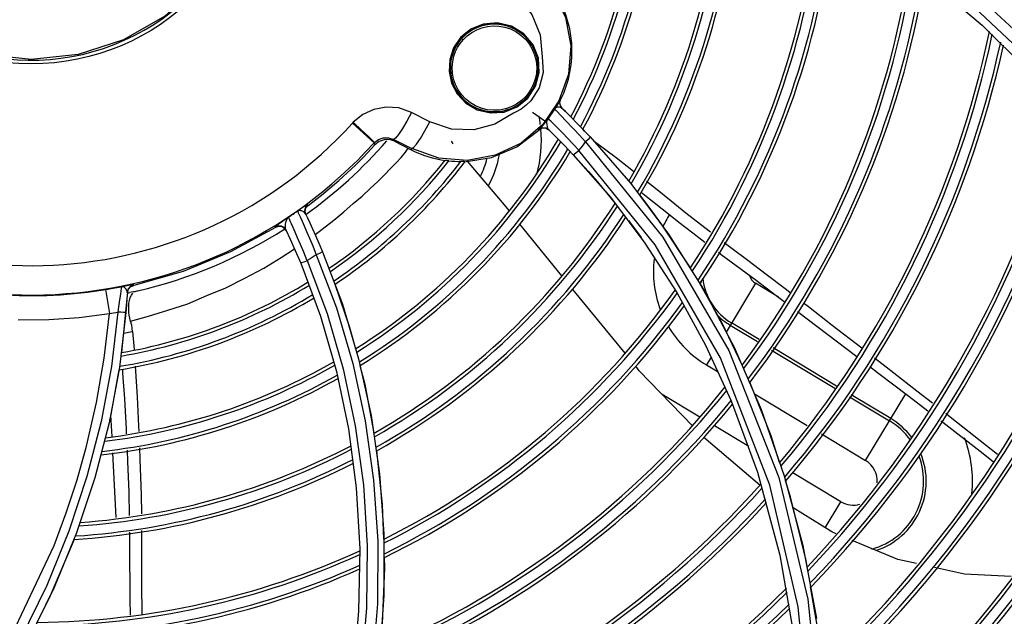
# Model space of a CAD drawing. Extents: x 40.7 to 137.4, y -250.8 to -221.5.
# Tile 309 of 320: x 123.112 to 123.2587, y -233.1363 to -233.0474. Entities that reach past the tile are written whole.
import ezdxf

# ---------------------------------------------------------------- set-up
doc = ezdxf.new("R2010")
doc.units = 0
doc.header["$MEASUREMENT"] = 0
doc.layers.get('0').update_dxf_attribs({"linetype": 'CONTINUOUS'})

msp = doc.modelspace()

# ---------------------------------------------------------------- linework, layer by layer
at = {"color": 155}
for p, q in [((123.2464527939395, -233.0406251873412), (123.2554600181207, -233.0481606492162)), ((123.2547381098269, -233.0437867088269), (123.2621563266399, -233.050683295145)), ((123.2554600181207, -233.0481606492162), (123.2642970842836, -233.0570095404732)), ((123.1894320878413, -233.0575111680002), (123.1881673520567, -233.0594649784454)), ((123.1872655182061, -233.0592781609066), (123.1875890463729, -233.058943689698)), ((123.1923651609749, -233.0594885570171), (123.1899571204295, -233.062988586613)), ((123.1925040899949, -233.0597810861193), (123.1926149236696, -233.0593381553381)), ((123.192583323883, -233.0602320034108), (123.1925040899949, -233.0597810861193)), ((123.1926158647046, -233.0593362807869), (123.1925631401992, -233.0592869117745)), ((123.1928402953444, -233.0606123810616), (123.192583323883, -233.0602320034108)), ((123.1704038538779, -233.0611973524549), (123.1697098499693, -233.0624898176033)), ((123.1731152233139, -233.0625854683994), (123.1704038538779, -233.0611973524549)), ((123.1884351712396, -233.0611765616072), (123.1902577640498, -233.0624666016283)), ((123.1919002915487, -233.0608799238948), (123.1927848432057, -233.0618229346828)), ((123.1927848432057, -233.0618229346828), (123.1932830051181, -233.062348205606)), ((123.1927887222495, -233.0605627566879), (123.1939209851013, -233.0616655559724)), ((123.1939209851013, -233.0616655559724), (123.195346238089, -233.0630964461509)), ((123.164810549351, -233.0657333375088), (123.1615745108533, -233.0628013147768)), ((123.1697098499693, -233.0624898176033), (123.1690579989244, -233.0635995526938)), ((123.1723940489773, -233.0639232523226), (123.1731152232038, -233.0625854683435)), ((123.1923249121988, -233.0636851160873), (123.191437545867, -233.0627837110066)), ((123.195346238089, -233.0630964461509), (123.1970038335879, -233.0648232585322)), ((123.1717104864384, -233.0650726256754), (123.1723940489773, -233.0639232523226)), ((123.189363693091, -233.06383437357), (123.1893199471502, -233.0637915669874)), ((123.1898520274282, -233.0635566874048), (123.189363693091, -233.06383437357)), ((123.1904114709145, -233.0635560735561), (123.1898520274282, -233.0635566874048)), ((123.190359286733, -233.0635110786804), (123.1908560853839, -233.0637893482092)), ((123.1909006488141, -233.0638328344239), (123.1904114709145, -233.0635560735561)), ((123.1954275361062, -233.0646061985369), (123.1963409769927, -233.0655861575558)), ((123.1961945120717, -233.0639714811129), (123.1959390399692, -233.0637084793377)), ((123.197003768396, -233.0648232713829), (123.2030733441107, -233.0717914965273)), ((123.1648105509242, -233.065733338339), (123.1648574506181, -233.0656829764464)), ((123.1649497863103, -233.0660216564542), (123.1648105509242, -233.065733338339)), ((123.1677358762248, -233.065215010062), (123.1704256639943, -233.0665920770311)), ((123.1678641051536, -233.0654890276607), (123.1677358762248, -233.065215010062)), ((123.1678641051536, -233.0654890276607), (123.1703440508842, -233.06675229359)), ((123.1711299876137, -233.0659316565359), (123.1717104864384, -233.0650726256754)), ((123.1762963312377, -233.0654667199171), (123.1765493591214, -233.0658742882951)), ((123.1931197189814, -233.0660593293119), (123.1945052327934, -233.0675128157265)), ((123.1694952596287, -233.06712635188), (123.1699098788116, -233.0665311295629)), ((123.1703440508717, -233.0667522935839), (123.1704256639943, -233.0665920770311)), ((123.1945052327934, -233.0675128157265), (123.2000239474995, -233.0738449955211)), ((123.2067039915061, -233.0809500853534), (123.195349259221, -233.0668732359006)), ((123.2030733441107, -233.0717914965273), (123.2087012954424, -233.0793489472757)), ((123.1994759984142, -233.0731740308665), (123.2007490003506, -233.0747546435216)), ((123.2046184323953, -233.0730929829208), (123.2056138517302, -233.0738718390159)), ((123.1546436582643, -233.0754408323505), (123.1549678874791, -233.0750572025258)), ((123.1549678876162, -233.0750572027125), (123.1549115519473, -233.0749412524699)), ((123.2056138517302, -233.0738718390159), (123.2086781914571, -233.0763096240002)), ((123.1544110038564, -233.0752401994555), (123.1538118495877, -233.0756352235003)), ((123.1545240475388, -233.0759271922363), (123.1546436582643, -233.0754408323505)), ((123.1546334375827, -233.0764179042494), (123.1545240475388, -233.0759271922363)), ((123.1545774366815, -233.0763021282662), (123.1548757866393, -233.0769229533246)), ((123.1538371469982, -233.0768814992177), (123.1540723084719, -233.0774176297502)), ((123.1927952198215, -233.0855705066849), (123.1865531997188, -233.0778369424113)), ((123.2027272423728, -233.0773095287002), (123.2045964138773, -233.0798682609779)), ((123.2119577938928, -233.0843791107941), (123.2075606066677, -233.0777167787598)), ((123.1501405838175, -233.0783339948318), (123.1500909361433, -233.0782296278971)), ((123.1505740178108, -233.078179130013), (123.1501405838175, -233.0783339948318)), ((123.1510301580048, -233.0782146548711), (123.1505740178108, -233.078179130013)), ((123.1514323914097, -233.0784329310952), (123.1510301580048, -233.0782146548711)), ((123.1517122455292, -233.0787988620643), (123.1514323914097, -233.0784329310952)), ((123.2164510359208, -233.0977981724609), (123.2067039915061, -233.0809500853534)), ((123.1571403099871, -233.0819839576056), (123.1600856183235, -233.089802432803)), ((123.1538762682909, -233.0836724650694), (123.1568167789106, -233.0915778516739)), ((123.1289856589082, -233.0869973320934), (123.1289910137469, -233.0868884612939)), ((123.221641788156, -233.0866669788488), (123.217267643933, -233.0939467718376)), ((123.2250857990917, -233.0887363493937), (123.2216417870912, -233.0866669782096)), ((123.124782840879, -233.0876079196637), (123.1253645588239, -233.0911713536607)), ((123.1280023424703, -233.0870302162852), (123.1271572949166, -233.0871776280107)), ((123.1280426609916, -233.0880090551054), (123.1278890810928, -233.0875637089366)), ((123.1280426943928, -233.0880090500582), (123.1279838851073, -233.0889618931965)), ((123.1280427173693, -233.0880090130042), (123.1280098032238, -233.0885594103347)), ((123.1280364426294, -233.0881177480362), (123.1281772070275, -233.0876153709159)), ((123.1281772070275, -233.0876153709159), (123.1285133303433, -233.0872186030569)), ((123.1285133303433, -233.0872186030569), (123.1289853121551, -233.0869974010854)), ((123.1286559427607, -233.0884482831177), (123.1288772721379, -233.0881451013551)), ((123.2099284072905, -233.0880516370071), (123.2142188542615, -233.0958733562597)), ((123.1279838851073, -233.0889618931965), (123.1271522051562, -233.0970040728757)), ((123.1280098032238, -233.0885594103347), (123.1279892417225, -233.0888787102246)), ((123.1282445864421, -233.0901022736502), (123.1282837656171, -233.0896504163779)), ((123.1282837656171, -233.0896504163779), (123.1283634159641, -233.0892153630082)), ((123.1600856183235, -233.089802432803), (123.1625026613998, -233.0979498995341)), ((123.126614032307, -233.0909551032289), (123.12566035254, -233.0990985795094)), ((123.127827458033, -233.0910416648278), (123.1268587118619, -233.0992285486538)), ((123.1282423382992, -233.0905585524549), (123.1282445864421, -233.0901022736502)), ((123.2279161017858, -233.0908805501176), (123.2367555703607, -233.0976071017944)), ((123.1568167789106, -233.0915778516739), (123.1591988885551, -233.0998214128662)), ((123.2221851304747, -233.0950501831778), (123.2180849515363, -233.0925865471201)), ((123.1288310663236, -233.0938610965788), (123.1290343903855, -233.0965603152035)), ((123.2178877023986, -233.0929148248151), (123.2219745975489, -233.0953704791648)), ((123.2330907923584, -233.0928956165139), (123.2374913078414, -233.0963047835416)), ((123.2142188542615, -233.0958733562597), (123.2180339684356, -233.1041825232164)), ((123.2184692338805, -233.096214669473), (123.222519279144, -233.1055083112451)), ((123.2240578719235, -233.0966222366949), (123.2335022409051, -233.1022969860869)), ((123.2337313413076, -233.1019878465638), (123.2242717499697, -233.0963039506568)), ((123.1625026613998, -233.0979498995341), (123.1643581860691, -233.1063846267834)), ((123.2150264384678, -233.0976767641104), (123.2143308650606, -233.098834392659)), ((123.2238108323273, -233.1167671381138), (123.2164510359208, -233.0977981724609)), ((123.12566035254, -233.0990985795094), (123.1241338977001, -233.1072925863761)), ((123.1268587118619, -233.0992285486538), (123.1253133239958, -233.1074677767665)), ((123.1273033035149, -233.0995352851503), (123.1273426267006, -233.1000887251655)), ((123.1591988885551, -233.0998214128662), (123.160989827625, -233.1083685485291)), ((123.2043436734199, -233.0997085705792), (123.2038046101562, -233.0990501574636)), ((123.2122594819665, -233.1079155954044), (123.2043436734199, -233.0997085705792)), ((123.2143310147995, -233.0988344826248), (123.2160793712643, -233.0998850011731)), ((123.2133789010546, -233.1066263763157), (123.2077591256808, -233.1032496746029)), ((123.2180339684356, -233.1041825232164), (123.2219463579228, -233.1148338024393)), ((123.2214838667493, -233.1031323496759), (123.2293710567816, -233.1078714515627)), ((123.235674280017, -233.1036020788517), (123.2416316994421, -233.1071816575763)), ((123.2418289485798, -233.1068533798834), (123.2359068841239, -233.1032950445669)), ((123.2380748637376, -233.1131012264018), (123.2440459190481, -233.1031637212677)), ((123.222519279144, -233.1055083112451), (123.2259484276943, -233.1153607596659)), ((123.1241338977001, -233.1072925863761), (123.1220259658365, -233.1154913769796)), ((123.1253133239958, -233.1074677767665), (123.1231852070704, -233.1157029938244)), ((123.1255452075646, -233.1063302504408), (123.1257129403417, -233.1095243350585)), ((123.2206436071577, -233.1109914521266), (123.2155293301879, -233.1079184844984)), ((123.2223176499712, -233.1167832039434), (123.2139777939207, -233.1096740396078)), ((123.2314799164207, -233.1091385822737), (123.2380749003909, -233.1131012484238)), ((123.1258404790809, -233.1119530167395), (123.1263460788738, -233.1215810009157)), ((123.1220259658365, -233.1154913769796), (123.1193296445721, -233.1236502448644)), ((123.1231852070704, -233.1157029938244), (123.1204662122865, -233.123897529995)), ((123.2219463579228, -233.1148338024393), (123.225278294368, -233.127216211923)), ((123.2259484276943, -233.1153607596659), (123.2287044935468, -233.1257555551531)), ((123.2343824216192, -233.1192465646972), (123.2271255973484, -233.1148862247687)), ((123.2320428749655, -233.1231401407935), (123.234382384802, -233.1192465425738)), ((123.1201012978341, -233.1248604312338), (123.116409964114, -233.133634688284)), ((123.1204662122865, -233.123897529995), (123.1171471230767, -233.1320203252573)), ((123.1662771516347, -233.1240209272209), (123.1662861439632, -233.13318276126)), ((123.1626776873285, -233.1262803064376), (123.1625144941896, -233.1355544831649)), ((123.2287044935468, -233.1257555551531), (123.2307325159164, -233.1366686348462)), ((123.225278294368, -233.127216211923), (123.2273949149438, -233.139234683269)), ((123.229356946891, -233.1289462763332), (123.2291977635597, -233.1280269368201)), ((123.116409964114, -233.133634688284), (123.1145893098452, -233.1371990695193)), ((123.1662861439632, -233.13318276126), (123.1656227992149, -233.1425442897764)), ((123.1625144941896, -233.1355544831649), (123.1616438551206, -233.1450154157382))]:
    msp.add_line(p, q, dxfattribs=at)
at = {"color": 7, "linetype": 'Continuous'}
msp.add_line((123.16171641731, -233.0626491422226), (123.1615745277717, -233.0628013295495), dxfattribs=at)
at = {"color": 6, "linetype": 'Continuous'}
msp.add_lwpolyline([(123.138891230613, -233.0420885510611), (123.1336050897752, -233.04684057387), (123.1274573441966, -233.0503827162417), (123.120716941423, -233.0525677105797), (123.1137237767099, -233.0533059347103), (123.1066819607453, -233.0525778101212), (123.0999210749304, -233.050394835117), (123.0937658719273, -233.0468549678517), (123.0884886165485, -233.0421199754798), (123.0843126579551, -233.0363968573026), (123.0814157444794, -233.0299325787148), (123.0799240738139, -233.023014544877), (123.079897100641, -233.0159573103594), (123.0813510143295, -233.0089806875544), (123.0842358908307, -233.0024498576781), (123.0884220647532, -232.9966675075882)], dxfattribs=at)
at = {"color": 155}
for points in [[(123.1852237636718, -233.03754159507), (123.1887501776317, -233.0399604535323), (123.1915214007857, -233.0432057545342), (123.1933545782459, -233.0470565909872), (123.1941257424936, -233.0512427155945), (123.1937878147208, -233.0554814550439), (123.1923651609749, -233.0594885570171)], [(123.246710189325, -233.0393505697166), (123.2543192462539, -233.0455299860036), (123.2616691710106, -233.0524497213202), (123.2687066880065, -233.0601178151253), (123.2753735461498, -233.0685389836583), (123.2816098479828, -233.0777108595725), (123.2873594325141, -233.0876153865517)], [(123.1835641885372, -233.042072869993), (123.1862993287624, -233.0440059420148), (123.1883407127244, -233.0466039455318), (123.1895519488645, -233.0496490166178), (123.1898571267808, -233.0529131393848)], [(123.187724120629, -233.0590652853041), (123.1888819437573, -233.0572737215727), (123.1894206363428, -233.0552235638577), (123.1892961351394, -233.053108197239), (123.1885177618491, -233.0511304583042), (123.18714408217, -233.049477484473), (123.1852876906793, -233.0483275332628), (123.1831698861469, -233.0478319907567), (123.1810809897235, -233.0480171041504), (123.1792156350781, -233.0487949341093), (123.1777048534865, -233.0500458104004)], [(123.1874530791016, -233.0500370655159), (123.1871167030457, -233.0497101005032), (123.1867576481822, -233.0494079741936), (123.1863777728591, -233.0491322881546), (123.1859790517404, -233.0488845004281), (123.1855635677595, -233.0486659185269), (123.1851334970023, -233.0484776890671), (123.1846910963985, -233.0483207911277), (123.1842386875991, -233.0481960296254), (123.1837786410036, -233.0481040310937), (123.1833133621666, -233.0480452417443), (123.1828452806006, -233.048019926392), (123.1823768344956, -233.0480281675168), (123.1819104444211, -233.0480698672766), (123.181448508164, -233.0481447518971), (123.180993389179, -233.0482523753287), (123.1805474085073, -233.0483921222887), (123.1801128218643, -233.0485632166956), (123.1796918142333, -233.0487647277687), (123.179286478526, -233.0489955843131), (123.1788988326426, -233.0492545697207), (123.1785308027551, -233.0495403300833), (123.1781841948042, -233.0498513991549), (123.1778607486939, -233.0501861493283)], [(123.1780678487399, -233.0503618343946), (123.1786785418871, -233.0497689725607), (123.1793601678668, -233.0492659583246), (123.1801025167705, -233.0488591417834), (123.1808914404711, -233.0485558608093), (123.1817150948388, -233.048360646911), (123.1825620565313, -233.0482774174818), (123.1834255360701, -233.0483104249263), (123.1842907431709, -233.0484648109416), (123.1851341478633, -233.0487413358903), (123.1859452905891, -233.04914232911), (123.1866959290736, -233.0496595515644), (123.187364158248, -233.0502797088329), (123.1879325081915, -233.0509848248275), (123.1883923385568, -233.0517609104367), (123.1887388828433, -233.0526013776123), (123.1889652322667, -233.0535077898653), (123.1890551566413, -233.0544419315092), (123.1890046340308, -233.0553860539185), (123.1888409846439, -233.0562127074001), (123.1885949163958, -233.0569457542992), (123.1882924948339, -233.0575859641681), (123.1878858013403, -233.0582368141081), (123.1874369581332, -233.0587960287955)], [(123.1777048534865, -233.0500458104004), (123.1766633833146, -233.0515847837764), (123.1760928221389, -233.0532901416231), (123.1759929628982, -233.0550792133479), (123.1763720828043, -233.0568427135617), (123.1772033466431, -233.058439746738), (123.1785063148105, -233.0598235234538), (123.1801940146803, -233.0608090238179), (123.1821399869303, -233.0612730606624), (123.184179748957, -233.0611359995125), (123.1861167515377, -233.0603750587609), (123.187724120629, -233.0590652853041)], [(123.1778607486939, -233.0501861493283), (123.1775620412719, -233.0505428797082), (123.1772894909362, -233.0509198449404), (123.1770444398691, -233.0513151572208), (123.1768280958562, -233.0517268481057), (123.1766415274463, -233.0521528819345), (123.176485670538, -233.0525911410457), (123.1763613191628, -233.0530394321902), (123.1762690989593, -233.053495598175), (123.1762095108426, -233.0539573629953), (123.1761828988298, -233.054422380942), (123.1761894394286, -233.0548883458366), (123.1762291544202, -233.0553529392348), (123.1763019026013, -233.0558138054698), (123.1764073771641, -233.0562686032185), (123.1765451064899, -233.0567150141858), (123.1767144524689, -233.0571507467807), (123.1769146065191, -233.0575735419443), (123.1771445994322, -233.0579812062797), (123.1774033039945, -233.0583716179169), (123.1776894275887, -233.0587427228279), (123.1780015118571, -233.0590925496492), (123.1783379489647, -233.0594192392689), (123.1786969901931, -233.0597210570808), (123.1790767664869, -233.0599964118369), (123.1794752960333, -233.0602438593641), (123.1798904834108, -233.0604621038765), (123.1803201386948, -233.0606500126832), (123.1807620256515, -233.0608066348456), (123.1812138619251, -233.0609311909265), (123.1816733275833, -233.0610230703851)], [(123.1780679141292, -233.0503618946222), (123.1780170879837, -233.0503162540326), (123.1779659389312, -233.0502712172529), (123.1779228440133, -233.0502341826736), (123.1778905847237, -233.0502074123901), (123.177869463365, -233.0501910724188), (123.1778607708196, -233.0501861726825)], [(123.1875890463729, -233.058943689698), (123.1878879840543, -233.0585870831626), (123.1881607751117, -233.0582102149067), (123.1884060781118, -233.0578149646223), (123.1886226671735, -233.0574033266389), (123.1888094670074, -233.0569773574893), (123.1889655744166, -233.0565390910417), (123.189090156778, -233.0560908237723), (123.1891825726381, -233.0556348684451), (123.189242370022, -233.0551734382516), (123.1892692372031, -233.0547087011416), (123.1892629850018, -233.0542428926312), (123.1892235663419, -233.0537783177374), (123.1891511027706, -233.0533173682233), (123.189045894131, -233.0528624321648), (123.188908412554, -233.0524158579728), (123.1887392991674, -233.0519799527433), (123.1885393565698, -233.0515569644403), (123.1883095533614, -233.0511490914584), (123.1880510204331, -233.0507584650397), (123.1877650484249, -233.0503871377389), (123.1874530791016, -233.0500370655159)], [(123.1874369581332, -233.0587960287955), (123.1867812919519, -233.0594259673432), (123.1860441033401, -233.0599535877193), (123.1852382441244, -233.0603702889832), (123.1843823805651, -233.0606665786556), (123.1834981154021, -233.0608365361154), (123.1825921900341, -233.0608785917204), (123.1816837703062, -233.0607892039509), (123.1807952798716, -233.0605687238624), (123.1799500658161, -233.060222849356), (123.1791672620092, -233.0597608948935), (123.1784511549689, -233.0591838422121), (123.177842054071, -233.058527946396), (123.1773425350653, -233.0578100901), (123.1769492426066, -233.0570348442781), (123.1766677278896, -233.0562178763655), (123.1764973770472, -233.055344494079), (123.1764515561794, -233.0544654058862), (123.1765299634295, -233.0535798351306), (123.1767040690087, -233.0528077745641), (123.1769483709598, -233.052122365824), (123.1772378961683, -233.0515270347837), (123.1776295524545, -233.0509069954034), (123.1780678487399, -233.0503618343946)], [(123.1898571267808, -233.0529131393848), (123.1900154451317, -233.0552470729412), (123.1894320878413, -233.0575111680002)], [(123.1874368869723, -233.0587959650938), (123.1874861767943, -233.058841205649), (123.1875302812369, -233.0588826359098), (123.1875638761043, -233.0589153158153), (123.1875832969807, -233.0589355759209), (123.1875889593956, -233.058943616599)], [(123.1704038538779, -233.0611973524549), (123.1684989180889, -233.0605309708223), (123.1666106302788, -233.0603956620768), (123.1647892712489, -233.0607330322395), (123.1631317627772, -233.0614995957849), (123.1617164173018, -233.0626491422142)], [(123.1816733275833, -233.0610230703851), (123.1821380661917, -233.0610818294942), (123.1826056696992, -233.0611071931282), (123.1830737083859, -233.0610990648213), (123.1835397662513, -233.0610575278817), (123.1840014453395, -233.0609828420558), (123.1844563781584, -233.0608754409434), (123.1849022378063, -233.0607359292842), (123.1853367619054, -233.0605650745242), (123.1857577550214, -233.0603638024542), (123.1861631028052, -233.0601331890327), (123.186550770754, -233.0598744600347), (123.1869188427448, -233.0595889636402), (123.1872655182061, -233.0592781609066)], [(123.1881673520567, -233.0594649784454), (123.1874792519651, -233.0601322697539), (123.1867123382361, -233.0607029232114), (123.1858683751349, -233.0611741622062)], [(123.1922786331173, -233.0597628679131), (123.1920339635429, -233.0601782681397), (123.1917144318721, -233.0606864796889)], [(123.1923751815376, -233.0603980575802), (123.1921209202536, -233.0604193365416), (123.1918899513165, -233.060514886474), (123.1917144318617, -233.0606864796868)], [(123.1925631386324, -233.0592869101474), (123.1925306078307, -233.0593273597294), (123.1924410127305, -233.0594788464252), (123.1922786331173, -233.0597628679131)], [(123.1927885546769, -233.0605625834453), (123.1926079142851, -233.0604474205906), (123.1923751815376, -233.0603980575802)], [(123.1925631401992, -233.0592869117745), (123.1924517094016, -233.0597320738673), (123.1925313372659, -233.0601826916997), (123.1927885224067, -233.0605625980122)], [(123.1855839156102, -233.0613021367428), (123.1827990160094, -233.062960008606), (123.1796623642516, -233.0637769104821), (123.1763594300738, -233.0636742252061), (123.1731152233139, -233.0625854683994)], [(123.1858683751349, -233.0611741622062), (123.1857739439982, -233.0612182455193), (123.1856791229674, -233.0612609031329), (123.1855839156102, -233.0613021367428)], [(123.1917144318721, -233.0606864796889), (123.1914048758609, -233.0611661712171), (123.1910787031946, -233.0616347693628), (123.1907363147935, -233.0620916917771)], [(123.1917143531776, -233.0606864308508), (123.1917678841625, -233.0607406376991), (123.1919002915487, -233.0608799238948)], [(123.1941255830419, -233.061868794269), (123.193322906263, -233.0610792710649), (123.1929479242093, -233.0607178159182)], [(123.1648574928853, -233.0656830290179), (123.1646077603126, -233.0654357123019), (123.1639577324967, -233.0648056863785), (123.1629537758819, -233.0638380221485), (123.1617164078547, -233.062649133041)], [(123.1899571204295, -233.062988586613), (123.1867166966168, -233.0657538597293), (123.1828771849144, -233.0675829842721), (123.178696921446, -233.0683566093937), (123.1744511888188, -233.0680214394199), (123.1704256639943, -233.0665920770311)], [(123.1899932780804, -233.0630211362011), (123.1896423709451, -233.063419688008), (123.1893910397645, -233.0636992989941), (123.1893201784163, -233.0637913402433)], [(123.1907363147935, -233.0620916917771), (123.1904938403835, -233.062410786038), (123.1902564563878, -233.0627074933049), (123.1899932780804, -233.0630211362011)], [(123.1906491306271, -233.0633423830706), (123.1905967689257, -233.0630250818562), (123.1905759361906, -233.0626831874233), (123.1906147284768, -233.0623617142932), (123.1907363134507, -233.0620916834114)], [(123.1908560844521, -233.0637893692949), (123.1907319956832, -233.0636028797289), (123.1906491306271, -233.0633423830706)], [(123.191437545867, -233.0627837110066), (123.1911438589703, -233.0624884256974), (123.190931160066, -233.0622771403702), (123.1907932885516, -233.0621434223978), (123.1907362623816, -233.0620916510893)], [(123.1932830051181, -233.062348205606), (123.1946112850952, -233.0637423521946), (123.1954275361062, -233.0646061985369)], [(123.1690579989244, -233.0635995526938), (123.1684726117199, -233.0644866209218), (123.1680127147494, -233.0650525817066), (123.1677358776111, -233.0652150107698)], [(123.1782430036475, -233.0685425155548), (123.1823072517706, -233.0679265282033), (123.1860926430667, -233.0663239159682), (123.189360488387, -233.0638375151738)], [(123.1893199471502, -233.0637915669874), (123.189792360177, -233.0635182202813), (123.190359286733, -233.0635110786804)], [(123.1908560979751, -233.0637893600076), (123.1918945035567, -233.0648150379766), (123.1931197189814, -233.0660593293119)], [(123.1953535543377, -233.0668560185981), (123.1944522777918, -233.0658928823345), (123.1936450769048, -233.0650455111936), (123.1929339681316, -233.0643093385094), (123.1923249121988, -233.0636851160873)], [(123.1970038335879, -233.0648232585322), (123.1969434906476, -233.0649476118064), (123.1966991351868, -233.065229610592), (123.1963412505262, -233.0655864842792)], [(123.1648574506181, -233.0656829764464), (123.1654619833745, -233.0652244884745), (123.1661864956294, -233.0649749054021), (123.1669476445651, -233.0649628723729), (123.1677358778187, -233.065215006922)], [(123.1678641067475, -233.0654890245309), (123.1671075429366, -233.0652484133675), (123.1663167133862, -233.0652627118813), (123.1655720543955, -233.0655290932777), (123.1649497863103, -233.0660216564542)], [(123.1704256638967, -233.0665920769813), (123.1706954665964, -233.0664462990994), (123.1711299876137, -233.0659316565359)], [(123.195349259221, -233.0668732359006), (123.1956877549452, -233.0664580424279), (123.1960170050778, -233.0660346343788), (123.1963368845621, -233.0656031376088)], [(123.1963368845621, -233.0656031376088), (123.2078269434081, -233.0797850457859), (123.2176830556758, -233.0966874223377), (123.2251315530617, -233.1156455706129), (123.2294580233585, -233.1337809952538), (123.2315384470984, -233.1538863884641)], [(123.1976069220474, -233.0654728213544), (123.2008773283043, -233.0679212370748), (123.203494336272, -233.0699342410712)], [(123.1559646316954, -233.079434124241), (123.1570923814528, -233.0786049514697), (123.1587949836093, -233.0772761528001), (123.1603158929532, -233.0759945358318), (123.1617096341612, -233.0747988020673), (123.1630215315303, -233.0736639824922), (123.1642466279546, -233.0725603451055), (123.1653592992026, -233.071502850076), (123.1663671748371, -233.0705040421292), (123.1672801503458, -233.0695685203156), (123.1681076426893, -233.0687011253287), (123.1688557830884, -233.0678903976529), (123.1694952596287, -233.06712635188)], [(123.1953540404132, -233.0668565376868), (123.1949350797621, -233.0672295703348), (123.1946367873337, -233.0674577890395), (123.1945051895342, -233.0675128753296)], [(123.1759784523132, -233.0683999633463), (123.1757613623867, -233.0683889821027), (123.1755922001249, -233.0683814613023), (123.1754687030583, -233.0683785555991)], [(123.1782430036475, -233.0685425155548), (123.1781287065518, -233.0685307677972), (123.1779654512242, -233.0685183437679), (123.1777524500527, -233.0685038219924)], [(123.1849716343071, -233.075877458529), (123.183946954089, -233.0746079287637), (123.1787449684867, -233.0684664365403)], [(123.1955959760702, -233.0686933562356), (123.1967874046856, -233.0700211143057), (123.1980722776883, -233.071499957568), (123.1994759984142, -233.0731740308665)], [(123.2054248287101, -233.0714510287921), (123.206734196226, -233.0724883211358), (123.2090997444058, -233.0743909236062), (123.2112928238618, -233.0761500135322), (123.2134414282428, -233.0778473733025), (123.2149275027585, -233.0789951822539)], [(123.207560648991, -233.0777167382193), (123.2056795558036, -233.0751416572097), (123.2044161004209, -233.0734983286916)], [(123.1549115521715, -233.074941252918), (123.1548719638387, -233.074952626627), (123.154784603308, -233.0750016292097), (123.1546705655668, -233.0750721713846), (123.1545433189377, -233.0751538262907), (123.1544110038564, -233.0752401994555)], [(123.1549115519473, -233.0749412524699), (123.154587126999, -233.0753251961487), (123.1544676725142, -233.0758116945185), (123.1545774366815, -233.0763021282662)], [(123.2000239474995, -233.0738449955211), (123.2051855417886, -233.0807048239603), (123.2099284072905, -233.0880516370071)], [(123.1533972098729, -233.0759043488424), (123.1534354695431, -233.07598597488), (123.1535239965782, -233.0761786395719), (123.1536572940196, -233.0764749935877), (123.1538371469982, -233.0768814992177)], [(123.1538118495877, -233.0756352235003), (123.15345968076, -233.0758654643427), (123.1533975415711, -233.0759049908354)], [(123.1539153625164, -233.0758463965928), (123.1538309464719, -233.0758301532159), (123.1537564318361, -233.0758227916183), (123.1536905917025, -233.0758223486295), (123.1536322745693, -233.0758271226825), (123.1535805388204, -233.0758357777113), (123.1535344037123, -233.0758473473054), (123.153493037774, -233.0758610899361), (123.1534555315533, -233.0758765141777), (123.1534225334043, -233.0758922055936), (123.1533976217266, -233.0759049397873)], [(123.154577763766, -233.0763019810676), (123.1544763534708, -233.0761564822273), (123.1543555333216, -233.0760506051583), (123.1542329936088, -233.0759721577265), (123.1541169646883, -233.0759146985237), (123.1540106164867, -233.0758738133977), (123.1539153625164, -233.0758463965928)], [(123.2086781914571, -233.0763096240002), (123.2102480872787, -233.0775564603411), (123.2123040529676, -233.0791647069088), (123.2140860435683, -233.0805265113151)], [(123.1505100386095, -233.0779107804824), (123.1502743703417, -233.078077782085), (123.1501316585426, -233.0781861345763), (123.1500882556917, -233.0782312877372)], [(123.1500909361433, -233.0782296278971), (123.1505242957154, -233.0780746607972), (123.150980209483, -233.0781098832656), (123.1513822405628, -233.0783276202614), (123.151662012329, -233.0786928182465)], [(123.1520573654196, -233.076824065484), (123.1518626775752, -233.0769649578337), (123.1516361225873, -233.0771263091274), (123.1513828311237, -233.0773046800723), (123.1511023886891, -233.0775001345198), (123.1505100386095, -233.0779107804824)], [(123.1516040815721, -233.0782148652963), (123.1516322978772, -233.0778977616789), (123.1516848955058, -233.0775793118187), (123.1517561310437, -233.077300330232), (123.1518477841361, -233.0770838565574), (123.1519529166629, -233.0769280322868), (123.1520567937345, -233.0768235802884)], [(123.1530541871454, -233.0790580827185), (123.1527529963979, -233.0783718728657), (123.1525122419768, -233.0778266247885), (123.1523253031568, -233.077407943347), (123.1521867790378, -233.0771023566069), (123.1520955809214, -233.0769056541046), (123.1520568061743, -233.0768236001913)], [(123.1540723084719, -233.0774176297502), (123.1543737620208, -233.078107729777), (123.1547435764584, -233.0789573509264), (123.1551753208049, -233.0799591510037), (123.1556618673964, -233.0811080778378), (123.1561988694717, -233.0824080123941)], [(123.1548700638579, -233.0769110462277), (123.1552294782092, -233.0776714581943), (123.1556368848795, -233.0785513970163), (123.156094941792, -233.0795650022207), (123.156598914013, -233.0807119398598), (123.1571403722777, -233.0819839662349)], [(123.1501460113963, -233.0783306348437), (123.143422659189, -233.0819959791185), (123.1363421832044, -233.0848955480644), (123.1289853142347, -233.0869974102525)], [(123.1516619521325, -233.0786927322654), (123.1516098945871, -233.0784902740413), (123.1516040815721, -233.0782148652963)], [(123.1516619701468, -233.0786927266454), (123.1523106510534, -233.0800844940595), (123.1530600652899, -233.0817583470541), (123.1538762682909, -233.0836724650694)], [(123.1548498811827, -233.0832981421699), (123.1543236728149, -233.0820182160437), (123.1538454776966, -233.0808854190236), (123.1534197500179, -233.0798964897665), (123.1530541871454, -233.0790580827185)], [(123.2087012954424, -233.0793489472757), (123.213847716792, -233.0874919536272), (123.2184692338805, -233.096214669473)], [(123.2169932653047, -233.0805738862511), (123.2179898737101, -233.0813311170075), (123.2205059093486, -233.0832304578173), (123.22325185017, -233.0853091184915), (123.2262646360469, -233.0876143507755), (123.2268006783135, -233.0880282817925)], [(123.1285328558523, -233.0923035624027), (123.1311955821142, -233.0915668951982), (123.1340615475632, -233.0906923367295), (123.137036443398, -233.0897280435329), (123.1398854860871, -233.0885148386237), (123.1427060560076, -233.0873517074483), (123.1455311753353, -233.0859060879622), (123.1483817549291, -233.0844010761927), (123.1509525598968, -233.0828278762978), (123.1529560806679, -233.081526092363)], [(123.1561974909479, -233.082407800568), (123.1557498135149, -233.0827077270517), (123.1553001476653, -233.0830044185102), (123.1548480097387, -233.0832973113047)], [(123.1561974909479, -233.082407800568), (123.1591914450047, -233.090351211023), (123.1616305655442, -233.0986121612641), (123.1634916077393, -233.1071767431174), (123.164745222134, -233.1160269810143), (123.165359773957, -233.1251378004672), (123.1653037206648, -233.1344787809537)], [(123.1571403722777, -233.0819839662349), (123.157014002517, -233.0820520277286), (123.1566670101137, -233.0822081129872), (123.1561988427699, -233.082408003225)], [(123.2161204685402, -233.0820550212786), (123.2165469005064, -233.0823745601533), (123.2217364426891, -233.0862237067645)], [(123.1548498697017, -233.0832981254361), (123.1543548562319, -233.0834995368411), (123.1540046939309, -233.0836338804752), (123.1538762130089, -233.0836725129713)], [(123.1548480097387, -233.0832973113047), (123.1577979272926, -233.0911969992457), (123.1601940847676, -233.0994120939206), (123.1620123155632, -233.1079314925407), (123.1632222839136, -233.1167388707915), (123.1637906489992, -233.1258082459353), (123.1636852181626, -233.1351060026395), (123.1628750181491, -233.1446055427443)], [(123.1289910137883, -233.0868884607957), (123.128934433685, -233.0868830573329), (123.128741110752, -233.0869064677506), (123.1284151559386, -233.0869588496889), (123.1280023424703, -233.0870302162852)], [(123.1289910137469, -233.0868884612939), (123.1285187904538, -233.0871099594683), (123.1281829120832, -233.0875068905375), (123.1280427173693, -233.0880090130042)], [(123.1589742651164, -233.0868097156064), (123.1611686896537, -233.0931918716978), (123.1620213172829, -233.0964358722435)], [(123.2196466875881, -233.098859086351), (123.2166725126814, -233.0926291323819), (123.2133365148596, -233.0867255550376)], [(123.2217364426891, -233.0862237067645), (123.2247602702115, -233.0884897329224), (123.2259199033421, -233.0893682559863)], [(123.1271580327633, -233.0871774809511), (123.1270777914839, -233.0878155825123), (123.1270182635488, -233.0882732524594), (123.1269412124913, -233.08883656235), (123.1268466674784, -233.0894872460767), (123.1267364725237, -233.090202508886), (123.1266139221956, -233.090956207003)], [(123.1278890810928, -233.0875637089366), (123.1275679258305, -233.0872715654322), (123.1271580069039, -233.0871775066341)], [(123.1291568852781, -233.0879262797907), (123.1289116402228, -233.0879652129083), (123.1286673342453, -233.0880094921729), (123.1284240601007, -233.0880591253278)], [(123.1296105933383, -233.0877930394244), (123.1294574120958, -233.0878318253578), (123.1293062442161, -233.0878762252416), (123.1291568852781, -233.0879262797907)], [(123.2022183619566, -233.0971127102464), (123.1946616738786, -233.0878829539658), (123.1943739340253, -233.0875264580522)], [(123.1279874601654, -233.0889076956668), (123.1279165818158, -233.0899168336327), (123.1278274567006, -233.0910416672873)], [(123.1283634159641, -233.0892153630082), (123.1284863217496, -233.088810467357), (123.1286559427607, -233.0884482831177)], [(123.2287969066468, -233.089569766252), (123.2295421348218, -233.090145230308), (123.2330907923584, -233.0928956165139)], [(123.1117759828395, -233.0920978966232), (123.1163221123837, -233.0920743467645), (123.1208580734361, -233.0917649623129), (123.1253655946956, -233.0911709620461)], [(123.1219590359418, -233.110979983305), (123.1234560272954, -233.1044654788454), (123.1245941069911, -233.0978541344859), (123.1253656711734, -233.0911695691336)], [(123.1278274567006, -233.0910416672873), (123.1277342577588, -233.0910401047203), (123.1274717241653, -233.0910233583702), (123.1270794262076, -233.090993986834), (123.1266139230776, -233.0909562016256)], [(123.1285302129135, -233.0923045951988), (123.1284170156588, -233.09187640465), (123.1283314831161, -233.0914459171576), (123.1282726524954, -233.0910076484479), (123.1282423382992, -233.0905585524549)], [(123.128830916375, -233.0938609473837), (123.1287807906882, -233.0934152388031), (123.1286855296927, -233.0928949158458), (123.1285328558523, -233.0923035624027)], [(123.1274656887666, -233.094098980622), (123.1275542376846, -233.0940846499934), (123.1281917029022, -233.0939759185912), (123.1288310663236, -233.0938610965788)], [(123.2394097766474, -233.0977923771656), (123.2411429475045, -233.0991362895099), (123.245702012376, -233.1026840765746), (123.248050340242, -233.1045207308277)], [(123.1267526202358, -233.099561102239), (123.1254676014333, -233.1067653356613), (123.1253830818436, -233.1070958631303)], [(123.1273426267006, -233.1000887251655), (123.1275938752, -233.1039188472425), (123.1278509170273, -233.1084042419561), (123.1278846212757, -233.1091090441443)], [(123.129208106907, -233.0990167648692), (123.1292609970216, -233.099764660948), (123.1294970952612, -233.1035867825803), (123.1297207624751, -233.1079616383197), (123.1297533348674, -233.1087516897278)], [(123.162677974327, -233.0989342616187), (123.1634138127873, -233.101733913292), (123.1647626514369, -233.1090284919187)], [(123.2386726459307, -233.0990657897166), (123.2398476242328, -233.0999598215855), (123.2445034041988, -233.1035128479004), (123.2473295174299, -233.1056794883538)], [(123.2252382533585, -233.1133692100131), (123.2239835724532, -233.1094246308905), (123.2208184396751, -233.1014210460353)], [(123.1643581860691, -233.1063846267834), (123.1656251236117, -233.1150808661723), (123.1662771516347, -233.1240209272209)], [(123.2492944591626, -233.1071859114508), (123.2495786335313, -233.1074037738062), (123.2551343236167, -233.1116907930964), (123.2571003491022, -233.1132267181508)], [(123.2500068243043, -233.1060509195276), (123.2506600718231, -233.1065618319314), (123.2560912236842, -233.1108397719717), (123.2577263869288, -233.1121444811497)], [(123.160989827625, -233.1083685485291), (123.1621590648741, -233.1171895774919), (123.1626776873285, -233.1262803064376)], [(123.1171345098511, -233.1257794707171), (123.1189483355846, -233.1209193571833), (123.1205573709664, -233.1159827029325), (123.1219590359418, -233.110979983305)], [(123.1280019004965, -233.111561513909), (123.128081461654, -233.113225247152), (123.1282517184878, -233.1178010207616), (123.1283351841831, -233.1213009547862)], [(123.1298553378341, -233.111225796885), (123.1299249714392, -233.112914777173), (123.1300868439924, -233.1182199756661), (123.1301263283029, -233.1210487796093)], [(123.1651640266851, -233.1116360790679), (123.1660413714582, -233.1196802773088), (123.1662187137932, -233.124828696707)], [(123.2291977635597, -233.1280269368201), (123.2268725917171, -233.1185073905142), (123.2261227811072, -233.116150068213)], [(123.2291503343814, -233.1771302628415), (123.2299854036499, -233.155063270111), (123.2280323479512, -233.1348992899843), (123.2238108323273, -233.1167671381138)], [(123.2336761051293, -233.1240274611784), (123.2330157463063, -233.1237530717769), (123.2272696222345, -233.120132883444)], [(123.1301576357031, -233.1235505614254), (123.1301489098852, -233.1277817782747), (123.1301392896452, -233.1318407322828), (123.1301776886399, -233.1357665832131), (123.1301832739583, -233.1360146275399)], [(123.1193296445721, -233.1236502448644), (123.116036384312, -233.131736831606), (123.1121356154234, -233.1397240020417)], [(123.1283651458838, -233.1237844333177), (123.128378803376, -233.1252613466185), (123.128381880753, -233.1283775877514), (123.1283874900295, -233.1311769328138), (123.1284119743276, -233.1337852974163), (123.1284608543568, -233.1361505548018)], [(123.245638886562, -233.1284546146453), (123.2428517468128, -233.1278400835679), (123.2360463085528, -233.1250123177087)], [(123.1007603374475, -233.1552680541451), (123.1100864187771, -233.140700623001), (123.1171345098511, -233.1257794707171)], [(123.1663124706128, -233.1275505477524), (123.1663637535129, -233.1290393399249), (123.1659829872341, -233.1386237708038), (123.1656878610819, -233.1412078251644)], [(123.2597478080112, -233.1304067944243), (123.2528233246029, -233.1300386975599), (123.2483195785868, -233.1290456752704)], [(123.1171471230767, -233.1320203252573), (123.11321694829, -233.1400441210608), (123.1086645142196, -233.1479398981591)], [(123.231542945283, -233.1439674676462), (123.2309182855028, -233.1379635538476), (123.2298732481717, -233.1319280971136)], [(123.1653037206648, -233.1344787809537), (123.1645459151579, -233.1440226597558), (123.1630535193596, -233.1537454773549)]]:
    msp.add_lwpolyline(points, dxfattribs=at)
at = {"color": 6, "linetype": 'Continuous'}
msp.add_circle((123.1136438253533, -233.0193735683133), 0.03459502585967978, dxfattribs=at)
at = {"color": 155}
msp.add_circle((123.1827198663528, -233.0545603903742), 0.006563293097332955, dxfattribs=at)
at = {"color": 6, "linetype": 'Continuous'}
msp.add_arc((123.1136438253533, -233.0193735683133), 0.03404333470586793, 318.0174060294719, 316.9928736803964, dxfattribs=at)
at = {"color": 155}
for centre, radius, start, end in [((123.1136438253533, -233.0193735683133), 0.09101200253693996, 332.1657805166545, 359.7671918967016), ((123.1136438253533, -233.0193735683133), 0.09151254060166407, 332.0696504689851, 359.6822150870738), ((123.1136438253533, -233.0193735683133), 0.09297758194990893, 331.7859855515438, 359.4304097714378), ((123.1136438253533, -233.0193735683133), 0.09347823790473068, 331.6882949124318, 359.3433435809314), ((123.1136438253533, -233.0193735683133), 0.1032201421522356, 329.7157475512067, 357.5541871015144), ((123.1136438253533, -233.0193735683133), 0.1037206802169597, 329.6110418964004, 357.4578284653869), ((123.1136438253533, -233.0193735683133), 0.1051857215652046, 329.302859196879, 357.1735397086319), ((123.1136438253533, -233.0193735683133), 0.1056863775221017, 329.1969833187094, 357.0756487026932), ((123.1136438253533, -233.0193735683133), 0.1178699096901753, 326.5366480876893, 354.5850491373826), ((123.1136438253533, -233.0193735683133), 0.1183704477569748, 326.4242085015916, 354.478685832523), ((123.1136438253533, -233.0193735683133), 0.1198354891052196, 326.0938046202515, 354.1657089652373), ((123.1136438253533, -233.0193735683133), 0.1203361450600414, 325.9804743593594, 354.0582138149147), ((123.1136438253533, -233.0193735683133), 0.1325196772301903, 323.1573980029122, 351.3604927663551), ((123.1136438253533, -233.0193735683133), 0.1330202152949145, 323.0389436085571, 351.2465731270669), ((123.1136438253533, -233.0193735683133), 0.1344852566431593, 322.6912000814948, 350.911857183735), ((123.1136438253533, -233.0193735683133), 0.1349859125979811, 322.5720335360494, 350.7970522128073), ((123.1778247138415, -233.0520668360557), 0.0164809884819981, 333.8283741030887, 34.55766740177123), ((123.1136438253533, -233.0193735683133), 0.145948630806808, 319.9193214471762, 348.2303683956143), ((123.1136438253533, -233.0193735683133), 0.1464491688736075, 319.7963564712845, 348.1109297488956), ((123.1136438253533, -233.0193735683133), 0.147914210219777, 319.4355797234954, 347.7602932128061), ((123.1136438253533, -233.0193735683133), 0.1484148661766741, 319.312017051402, 347.6401345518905), ((123.170329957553, -233.0654331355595), 0.01941084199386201, 7.24610897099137, 10.90072903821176), ((123.1136438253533, -233.0193735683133), 0.1593775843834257, 316.5695976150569, 344.9651029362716), ((123.1136438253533, -233.0193735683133), 0.1598781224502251, 316.4428113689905, 344.8410937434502), ((123.1136438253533, -233.0193735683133), 0.0646785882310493, 228.1906173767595, 317.8217517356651), ((123.1136438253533, -233.0193735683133), 0.16134316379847, 316.0709753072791, 344.4772513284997), ((123.1136438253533, -233.0193735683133), 0.1618438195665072, 315.9436763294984, 344.3526378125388), ((123.170329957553, -233.0654331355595), 0.01941084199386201, 345.037548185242, 5.330514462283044), ((123.1136438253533, -233.0193735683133), 0.06904536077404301, 228.1903401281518, 317.8217517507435), ((123.1136438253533, -233.0193735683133), 0.07025784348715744, 305.6924689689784, 319.0340299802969), ((123.1136438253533, -233.0193735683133), 0.06934223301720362, 306.5799309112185, 317.7224558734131), ((123.1136438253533, -233.0193735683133), 0.09101200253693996, 302.1657805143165, 329.7671918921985), ((123.1136438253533, -233.0193735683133), 0.09151254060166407, 302.0696504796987, 329.682215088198), ((123.1136438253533, -233.0193735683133), 0.09297758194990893, 301.7859855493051, 329.4304097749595), ((123.1136438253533, -233.0193735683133), 0.09347823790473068, 301.6882949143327, 329.3433435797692), ((123.1778247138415, -233.0520668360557), 0.0164809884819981, 243.0060445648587, 261.7811748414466), ((123.170329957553, -233.0654331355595), 0.01330677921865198, 329.8945230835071, 351.2166073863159), ((123.1136438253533, -233.0193735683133), 0.07880386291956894, 304.3669290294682, 321.587318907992), ((123.1136438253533, -233.0193735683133), 0.07930440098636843, 304.2828534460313, 321.8148297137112), ((123.1136438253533, -233.0193735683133), 0.08076944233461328, 304.0333838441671, 322.5349062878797), ((123.1136438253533, -233.0193735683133), 0.08127009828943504, 303.9470229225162, 322.8013791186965), ((123.1778247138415, -233.0520668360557), 0.01643714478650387, 263.550783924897, 269.7481056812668), ((123.170329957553, -233.0654331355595), 0.01160990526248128, 333.0335176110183, 346.9229939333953), ((123.1136438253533, -233.0193735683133), 0.1715857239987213, 313.4411825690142, 341.8980705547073), ((123.1136438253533, -233.0193735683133), 0.1720862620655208, 313.3113783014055, 341.7705226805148), ((123.1136438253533, -233.0193735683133), 0.1032201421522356, 299.7157475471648, 327.5541871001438), ((123.1136438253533, -233.0193735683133), 0.1037206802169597, 299.611041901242, 327.4578284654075), ((123.1136438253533, -233.0193735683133), 0.1735513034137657, 312.9307999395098, 341.3964415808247), ((123.1136438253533, -233.0193735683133), 0.06910976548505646, 303.7681605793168, 305.1154426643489), ((123.1136438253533, -233.0193735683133), 0.1051857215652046, 299.3028592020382, 327.1735397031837), ((123.2227019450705, -233.0849022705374), 0.0162533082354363, 148.5897224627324, 156.0766206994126), ((123.1136438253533, -233.0193735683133), 0.174051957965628, 312.8005442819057, 341.2683695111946), ((123.1136438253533, -233.0193735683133), 0.1056863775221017, 299.1969833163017, 327.0756487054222), ((123.1136438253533, -233.0193735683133), 0.07025784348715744, 283.1357891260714, 302.6178151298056), ((123.2227019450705, -233.0849022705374), 0.0162533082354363, 173.3399012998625, 200.3992436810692), ((123.1136438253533, -233.0193735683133), 0.07880389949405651, 279.8888002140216, 301.6464065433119), ((123.2227019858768, -233.0849023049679), 0.009347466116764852, 189.3253485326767, 190.8546934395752), ((123.2227020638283, -233.0849023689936), 0.008964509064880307, 186.5578235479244, 238.9995774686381), ((123.2227020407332, -233.0849023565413), 0.002058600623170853, 197.9865755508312, 239.0009070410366), ((123.1136438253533, -233.0193735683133), 0.1842944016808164, 310.1108522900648, 338.6196116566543), ((123.1136438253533, -233.0193735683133), 0.1837938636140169, 310.2433301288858, 338.7502442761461), ((123.1136438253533, -233.0193735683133), 0.06913753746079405, 267.7414161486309, 281.2714607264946), ((123.1136438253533, -233.0193735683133), 0.08076944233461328, 279.4361468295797, 301.3720393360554), ((123.1136438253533, -233.0193735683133), 0.07930440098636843, 279.7737943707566, 301.5777094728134), ((123.1136438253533, -233.0193735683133), 0.07025784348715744, 281.8211979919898, 282.1441173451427), ((123.1136438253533, -233.0193735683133), 0.1178699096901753, 296.5366480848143, 324.5850491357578), ((123.1136438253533, -233.0193735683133), 0.1183704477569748, 296.4242085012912, 324.4786858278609), ((123.1136438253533, -233.0193735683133), 0.1857594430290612, 309.7225194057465, 338.2365964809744), ((123.1136438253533, -233.0193735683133), 0.0812699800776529, 279.3204464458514, 301.3002438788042), ((123.1136438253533, -233.0193735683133), 0.1198354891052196, 296.0938046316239, 324.1657089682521), ((123.1136438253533, -233.0193735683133), 0.186260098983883, 309.5896382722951, 338.1055035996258), ((123.1136438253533, -233.0193735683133), 0.07274699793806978, 279.272640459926, 280.270272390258), ((123.1136438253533, -233.0193735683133), 0.1203361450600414, 295.9804743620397, 324.0582138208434), ((123.2227019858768, -233.0849023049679), 0.009347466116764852, 222.883828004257, 239.0001908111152), ((123.2227019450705, -233.0849022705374), 0.0162533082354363, 210.4344885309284, 239.0011702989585), ((123.1136438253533, -233.0193735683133), 0.09101203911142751, 277.0377369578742, 299.7671918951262), ((123.1136438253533, -233.0193735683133), 0.1955242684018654, 306.8434200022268, 336.2175132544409), ((123.1136438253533, -233.0193735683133), 0.09151254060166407, 276.9190015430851, 299.6822150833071), ((123.1136438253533, -233.0193735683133), 0.1947860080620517, 308.0863084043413, 335.733331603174), ((123.1136438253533, -233.0193735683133), 0.1947198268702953, 308.1041477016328, 335.7281499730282), ((123.1136438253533, -233.0193735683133), 0.09347811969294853, 276.4514804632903, 299.3433435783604), ((123.1136438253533, -233.0193735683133), 0.09297758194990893, 276.5707282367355, 299.4304097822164), ((123.1136438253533, -233.0193735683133), 0.1330202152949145, 293.0389436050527, 321.2465731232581), ((123.1136438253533, -233.0193735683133), 0.1325196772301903, 293.157397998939, 321.3604927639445), ((123.1136438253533, -233.0193735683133), 0.1344852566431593, 292.691200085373, 320.9118435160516), ((123.1136438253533, -233.0193735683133), 0.1966431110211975, 306.7850168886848, 334.7794647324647), ((123.1136438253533, -233.0193735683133), 0.1969382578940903, 306.7855834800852, 334.7690561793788), ((123.1136438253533, -233.0193735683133), 0.1349859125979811, 292.5720335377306, 320.7970522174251), ((123.1136438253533, -233.0193735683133), 0.1973534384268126, 306.9312869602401, 333.9473339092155), ((123.2362286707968, -233.1161738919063), 0.01049052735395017, 36.1508680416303, 58.99957221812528), ((123.2362286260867, -233.1161738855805), 0.01087352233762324, 37.01354856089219, 58.99936845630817), ((123.2362287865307, -233.1161740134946), 0.01777928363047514, 353.9250247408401, 21.28098874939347), ((123.1136438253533, -233.0193735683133), 0.1037206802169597, 273.9842399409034, 297.457828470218), ((123.1136438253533, -233.0193735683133), 0.1032201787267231, 274.1059613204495, 297.5541870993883), ((123.1136438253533, -233.0193735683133), 0.1051857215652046, 273.6273256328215, 297.1735397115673), ((123.236228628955, -233.1161738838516), 0.00358463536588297, 356.1747876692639, 58.99937237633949), ((123.2362286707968, -233.1161738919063), 0.01049052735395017, 285.2685403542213, 20.63855412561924), ((123.2362286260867, -233.1161738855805), 0.01087352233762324, 288.1164143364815, 22.20714283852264), ((123.1136438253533, -233.0193735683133), 0.1056862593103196, 273.5051574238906, 297.0756487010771), ((123.1136438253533, -233.0193735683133), 0.1464491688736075, 289.7963564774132, 318.1108872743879), ((123.1136438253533, -233.0193735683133), 0.145948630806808, 289.9193214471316, 318.2303684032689), ((123.1136438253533, -233.0193735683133), 0.147914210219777, 289.4355797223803, 317.7602932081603), ((123.1136438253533, -233.0193735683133), 0.2083655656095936, 304.4462073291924, 331.4670103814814), ((123.1136438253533, -233.0193735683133), 0.148414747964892, 289.3120170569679, 317.6401345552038), ((123.236228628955, -233.1161738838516), 0.00358463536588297, 239.0006244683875, 286.0283993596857), ((123.1136438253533, -233.0193735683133), 0.1183704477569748, 270.3727659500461, 294.4786858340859), ((123.1136438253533, -233.0193735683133), 0.1178699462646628, 270.4976645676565, 294.5850491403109), ((123.1136438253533, -233.0193735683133), 0.1203360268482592, 269.8813143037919, 294.0582138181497), ((123.1136438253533, -233.0193735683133), 0.1198354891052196, 270.0066166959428, 294.165708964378), ((123.1136438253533, -233.0193735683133), 0.1593776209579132, 286.5695976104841, 314.9651029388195), ((123.1136438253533, -233.0193735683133), 0.1598781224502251, 286.4428113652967, 314.8410937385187), ((123.1136438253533, -233.0193735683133), 0.1618437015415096, 285.943676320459, 314.3526378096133), ((123.1136438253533, -233.0193735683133), 0.16134316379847, 286.0709753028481, 314.4772513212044)]:
    msp.add_arc(centre, radius, start, end, dxfattribs=at)

doc.saveas('drawing.dxf')
